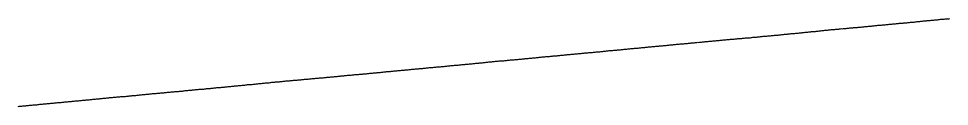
# Model space of a CAD drawing. Extents: x -3793 to 50787, y -1075 to 6138.
# Drawn here: x 43843 to 44840, y 3902 to 3997 of the extents above; entities that cross this region are included whole.
import ezdxf

# ---------------------------------------------------------------- set-up
doc = ezdxf.new("R2010")
doc.units = 0
doc.layers.add('RD_DDB_Profile_EX', color=7, linetype='Continuous')

msp = doc.modelspace()

# ---------------------------------------------------------------- linework, layer by layer
at = {"layer": 'RD_DDB_Profile_EX'}
for points in [[(44741.836046, 3987.28695), (44742.837669, 3987.386165), (44743.829649, 3987.4845), (44744.831432, 3987.48803), (44745.833215, 3987.587265), (44746.834998, 3987.687355), (44747.836614, 3987.78828), (44748.828588, 3987.88833), (44749.830371, 3988.03759), (44750.832154, 3988.03932), (44751.833937, 3988.140215), (44752.835558, 3988.33867), (44753.827528, 3988.38872), (44754.829322, 3988.438795), (44755.831105, 3988.53967), (44756.83273, 3988.68896), (44757.834514, 3988.789045), (44758.826478, 3988.889875), (44759.828261, 3989.038405), (44760.830044, 3989.13773), (44761.831675, 3989.287825), (44762.833459, 3989.337925), (44763.825417, 3989.43873), (44764.8272, 3989.488075), (44765.828983, 3989.638175), (44766.830619, 3989.68827), (44767.832413, 3989.789085), (44768.824366, 3989.936965), (44769.826852, 3989.987095), (44770.828635, 3990.0872), (44771.830268, 3990.138795), (44772.832052, 3990.238885), (44773.824008, 3990.38894), (44774.825791, 3990.4383), (44775.827429, 3990.53767), (44776.829213, 3990.54065), (44777.830997, 3990.6893), (44778.822947, 3990.838645), (44779.82473, 3990.88874), (44780.826383, 3990.939525), (44781.828167, 3991.089615), (44782.829951, 3991.19108), (44783.821895, 3991.29044), (44784.823678, 3991.390525), (44785.825327, 3991.48927), (44786.827111, 3991.59003), (44787.828895, 3991.689465), (44788.820834, 3991.83952), (44789.822617, 3991.840265), (44790.824271, 3991.89164), (44791.826055, 3991.99172), (44792.827848, 3992.14053), (44793.819781, 3992.29058), (44794.821564, 3992.291295), (44795.823224, 3992.34138), (44796.825008, 3992.49268), (44797.826791, 3992.641545), (44798.81872, 3992.692795), (44799.820384, 3992.79287), (44800.822167, 3992.89353), (44801.823951, 3992.943595), (44802.825735, 3992.99424), (44803.817658, 3993.09599), (44804.819327, 3993.294335), (44805.821817, 3993.39398), (44806.823601, 3993.64285), (44807.825385, 3993.6441), (44808.81731, 3993.644135), (44809.818977, 3993.892455), (44810.820761, 3993.94483), (44811.822545, 3993.994315), (44812.824328, 3994.09494), (44813.816248, 3994.19553), (44814.817921, 3994.245025), (44815.819704, 3994.39344), (44816.821488, 3994.544055), (44817.82328, 3994.54465), (44818.815088, 3994.594155), (44819.816872, 3994.79212), (44820.818655, 3994.89325), (44821.821138, 3994.8939), (44822.822922, 3994.99342), (44823.81473, 3995.09346), (44824.816514, 3995.242995), (44825.818298, 3995.34254), (44826.82078, 3995.441485), (44827.822571, 3995.49213), (44828.81438, 3995.59274), (44829.816164, 3995.742815), (44830.817947, 3995.8918), (44831.820429, 3995.94128), (44832.812237, 3995.94191), (44833.814021, 3996.04142), (44834.815805, 3996.19151), (44835.818286, 3996.24099), (44836.82007, 3996.34108), (44837.811887, 3996.441715), (44838.813671, 3996.4918), (44839.815455, 3996.590725), (44840.817935, 3996.69017)], [(44641.853574, 3977.68922), (44642.855358, 3977.78995), (44643.847291, 3977.889385), (44644.849777, 3977.93945), (44645.85156, 3977.9902), (44646.853223, 3978.089635), (44647.855007, 3978.140375), (44648.846943, 3978.290425), (44649.849428, 3978.439905), (44650.851211, 3978.53933), (44651.852862, 3978.589425), (44652.854647, 3978.73952), (44653.846585, 3978.838925), (44654.84907, 3978.88765), (44655.850853, 3978.9398), (44656.852502, 3979.039215), (44657.844444, 3979.13994), (44658.846227, 3979.289365), (44659.848721, 3979.339505), (44660.850366, 3979.4889), (44661.85215, 3979.539685), (44662.844095, 3979.639735), (44663.845888, 3979.78914), (44664.848372, 3979.889295), (44665.850014, 3979.989385), (44666.851799, 3980.09018), (44667.843747, 3980.14023), (44668.84554, 3980.23961), (44669.848024, 3980.437635), (44670.849663, 3980.48774), (44671.851447, 3980.53927), (44672.843408, 3980.59003), (44673.845191, 3980.689405), (44674.846974, 3980.838795), (44675.849311, 3980.93824), (44676.841266, 3980.93976), (44677.843059, 3981.039835), (44678.844842, 3981.13992), (44679.846625, 3981.240005), (44680.84896, 3981.33952), (44681.840928, 3981.438815), (44682.842711, 3981.588165), (44683.844494, 3981.63973), (44684.846132, 3981.789085), (44685.848608, 3981.938565), (44686.840579, 3981.989365), (44687.842362, 3982.087945), (44688.844145, 3982.18879), (44689.84578, 3982.28888), (44690.848268, 3982.439125), (44691.840231, 3982.58763), (44692.842014, 3982.637725), (44693.843797, 3982.73782), (44694.845429, 3982.886405), (44695.838099, 3982.938105), (44696.839882, 3982.98977), (44697.841665, 3983.138285), (44698.843448, 3983.18915), (44699.845089, 3983.289995), (44700.83775, 3983.4379), (44701.839533, 3983.53719), (44702.841317, 3983.687285), (44703.843111, 3983.78658), (44704.844737, 3983.83825), (44705.837402, 3983.938515), (44706.839185, 3984.086155), (44707.840968, 3984.137065), (44708.842602, 3984.18956), (44709.844386, 3984.33884), (44710.837053, 3984.43749), (44711.838836, 3984.53675), (44712.840631, 3984.636015), (44713.842251, 3984.78693), (44714.844035, 3984.83784), (44715.836705, 3984.985585), (44716.838488, 3985.03653), (44717.840283, 3985.087455), (44718.8419, 3985.18754), (44719.833873, 3985.287595), (44720.836356, 3985.387075), (44721.838151, 3985.437155), (44722.839934, 3985.536395), (44723.841549, 3985.684805), (44724.833525, 3985.884865), (44725.836008, 3985.835995), (44726.837803, 3985.88695), (44727.839586, 3986.036175), (44728.841198, 3986.08713), (44729.833177, 3986.18633), (44730.834972, 3986.237265), (44731.837455, 3986.28763), (44732.839062, 3986.43771), (44733.840847, 3986.586925), (44734.832828, 3986.587845), (44735.834624, 3986.73792), (44736.837106, 3986.83654), (44737.838711, 3986.93663), (44738.830697, 3986.98757), (44739.83248, 3987.038535), (44740.834263, 3987.088615), (44741.836046, 3987.28695)], [(44541.870595, 3968.43597), (44542.872378, 3968.48699), (44543.87399, 3968.63429), (44544.865982, 3968.68619), (44545.867766, 3968.787195), (44546.869549, 3968.88728), (44547.871332, 3969.034655), (44548.872936, 3969.084755), (44549.864923, 3969.137495), (44550.866719, 3969.285795), (44551.868502, 3969.434125), (44552.87011, 3969.435985), (44553.871894, 3969.53608), (44554.863876, 3969.63614), (44555.865659, 3969.687095), (44556.867442, 3969.884625), (44557.869056, 3969.93558), (44558.870852, 3970.03567), (44559.862828, 3970.08657), (44560.864611, 3970.1875), (44561.866394, 3970.28759), (44562.868013, 3970.43768), (44563.870489, 3970.53545), (44564.862467, 3970.63636), (44565.864262, 3970.68814), (44566.866045, 3970.788225), (44567.867662, 3970.839145), (44568.869446, 3970.986735), (44569.861419, 3971.13514), (44570.863202, 3971.186065), (44571.864985, 3971.139425), (44572.866607, 3971.24031), (44573.868402, 3971.340375), (44574.86037, 3971.43882), (44575.862153, 3971.539695), (44576.863936, 3971.638985), (44577.865563, 3971.83829), (44578.867347, 3971.937605), (44579.85931, 3971.988435), (44580.861092, 3972.03929), (44581.862735, 3972.140125), (44582.864519, 3972.28794), (44583.866303, 3972.38804), (44584.858259, 3972.440325), (44585.860042, 3972.490405), (44586.861679, 3972.63902), (44587.863463, 3972.69056), (44588.865247, 3972.74064), (44589.857198, 3972.93997), (44590.859684, 3973.039485), (44591.861318, 3973.18882), (44592.863102, 3973.23891), (44593.864886, 3973.289005), (44594.85684, 3973.339055), (44595.858623, 3973.440595), (44596.860263, 3973.63852), (44597.862057, 3973.787895), (44598.863841, 3973.78941), (44599.855789, 3973.88876), (44600.857572, 3973.93955), (44601.859217, 3974.08826), (44602.861001, 3974.23768), (44603.862785, 3974.238465), (44604.854728, 3974.338525), (44605.856511, 3974.43796), (44606.858162, 3974.587405), (44607.859946, 3974.688175), (44608.86173, 3974.689585), (44609.853667, 3974.74029), (44610.85545, 3974.83974), (44611.857106, 3974.89047), (44612.85889, 3975.03993), (44613.860674, 3975.139405), (44614.852615, 3975.189455), (44615.854398, 3975.288945), (44616.856059, 3975.39027), (44617.858539, 3975.440355), (44618.860323, 3975.53981), (44619.852258, 3975.589865), (44620.854041, 3975.738705), (44621.8557, 3975.838815), (44622.857484, 3975.98769), (44623.859268, 3975.98903), (44624.851197, 3976.040305), (44625.85298, 3976.091005), (44626.854644, 3976.09228), (44627.856428, 3976.38942), (44628.858212, 3976.488945), (44629.85084, 3976.588855), (44630.852632, 3976.640185), (44631.854293, 3976.73967), (44632.856077, 3976.789775), (44633.857861, 3976.84047), (44634.850492, 3976.989875), (44635.852275, 3977.138715), (44636.853934, 3977.238825), (44637.855718, 3977.28955), (44638.847648, 3977.39022), (44639.850135, 3977.489665), (44640.851918, 3977.63848), (44641.853574, 3977.68922)], [(44441.893047, 3958.98516), (44442.894832, 3959.037215), (44443.887532, 3959.184695), (44444.889315, 3959.234785), (44445.891098, 3959.283865), (44446.892682, 3959.38797), (44447.895154, 3959.586525), (44448.887168, 3959.6845), (44449.888952, 3959.733565), (44450.89143, 3959.880895), (44451.893002, 3959.981), (44452.885021, 3960.032115), (44453.886804, 3960.08431), (44454.889281, 3960.232715), (44455.89108, 3960.23495), (44456.89265, 3960.33503), (44457.884672, 3960.43508), (44458.887148, 3960.5324), (44459.888932, 3960.582495), (44460.890715, 3960.732595), (44461.892283, 3960.83269), (44462.884307, 3960.882745), (44463.886091, 3961.03284), (44464.887874, 3961.134005), (44465.889657, 3961.135155), (44466.881466, 3961.284145), (44467.883942, 3961.43145), (44468.885741, 3961.48262), (44469.887524, 3961.582715), (44470.889094, 3961.683885), (44471.881116, 3961.78394), (44472.8829, 3961.932965), (44473.884683, 3962.032), (44474.886466, 3962.133155), (44475.888041, 3962.23325), (44476.880073, 3962.283295), (44477.881856, 3962.335465), (44478.88364, 3962.436585), (44479.886117, 3962.487205), (44480.887689, 3962.634095), (44481.879709, 3962.684145), (44482.881492, 3962.784235), (44483.88329, 3962.933265), (44484.885074, 3962.983365), (44485.886651, 3963.08346), (44486.878665, 3963.185575), (44487.880449, 3963.23566), (44488.882232, 3963.334725), (44489.884015, 3963.433805), (44490.885598, 3963.531885), (44491.878316, 3963.68643), (44492.880099, 3963.736505), (44493.881883, 3963.836585), (44494.883461, 3963.935635), (44495.875474, 3964.13364), (44496.877258, 3964.23272), (44497.879041, 3964.28181), (44498.880839, 3964.38492), (44499.882422, 3964.48501), (44500.87443, 3964.58506), (44501.876213, 3964.63515), (44502.877997, 3964.783275), (44503.880475, 3964.83371), (44504.882056, 3964.88583), (44505.874066, 3965.03487), (44506.875864, 3965.084945), (44507.877647, 3965.135035), (44508.879431, 3965.234135), (44509.881017, 3965.433245), (44510.873022, 3965.532325), (44511.874805, 3965.63243), (44512.876589, 3965.58739), (44513.878386, 3965.73456), (44514.879978, 3965.88274), (44515.872673, 3965.88407), (44516.874456, 3965.887135), (44517.876239, 3966.183275), (44518.878023, 3966.331425), (44519.879612, 3966.38251), (44520.871614, 3966.48451), (44521.873411, 3966.53459), (44522.875194, 3966.585645), (44523.876788, 3966.686685), (44524.868786, 3966.786735), (44525.870569, 3966.885875), (44526.873048, 3966.98536), (44527.874832, 3967.18448), (44528.876436, 3967.234565), (44529.868437, 3967.282695), (44530.87022, 3967.336625), (44531.872003, 3967.43576), (44532.873786, 3967.53585), (44533.875382, 3967.63594), (44534.867377, 3967.78506), (44535.869161, 3967.885155), (44536.870957, 3967.887085), (44537.87274, 3967.98717), (44538.875031, 3968.183835), (44539.867029, 3968.23484), (44540.868812, 3968.333995), (44541.870595, 3968.43597)], [(44341.905944, 3949.492455), (44342.907727, 3949.642555), (44343.909418, 3949.74265), (44344.911202, 3949.84184), (44345.903101, 3949.892355), (44346.904884, 3950.142015), (44347.906673, 3950.192555), (44348.90837, 3950.193525), (44349.910851, 3950.391125), (44350.902752, 3950.49212), (44351.904535, 3950.54268), (44352.906325, 3950.64277), (44353.908716, 3950.792205), (44354.9105, 3950.792305), (44355.902404, 3950.841885), (44356.904892, 3950.991285), (44357.906574, 3951.141385), (44358.908365, 3951.29098), (44359.900273, 3951.341545), (44360.90276, 3951.391475), (44361.904543, 3951.441045), (44362.906222, 3951.39167), (44363.908709, 3951.739985), (44364.900628, 3951.741155), (44365.902411, 3951.84071), (44366.904194, 3951.94081), (44367.906566, 3951.99079), (44368.90835, 3952.090885), (44369.90028, 3952.2398), (44370.902063, 3952.34047), (44371.904549, 3952.39047), (44372.906214, 3952.441155), (44373.89814, 3952.491795), (44374.900634, 3952.590675), (44375.902417, 3952.69015), (44376.9042, 3952.741465), (44377.905863, 3952.890345), (44378.898493, 3953.0891), (44379.900276, 3953.13984), (44380.902068, 3953.141185), (44381.903851, 3953.24065), (44382.906204, 3953.34012), (44383.898144, 3953.390175), (44384.899927, 3953.48897), (44385.90242, 3953.63768), (44386.904203, 3953.788465), (44387.896011, 3953.8392), (44388.897795, 3953.9393), (44389.900278, 3954.03733), (44390.902061, 3954.088135), (44391.903707, 3954.18893), (44392.896352, 3954.337605), (44393.898135, 3954.38843), (44394.899919, 3954.488525), (44395.901702, 3954.588625), (44396.904035, 3954.68732), (44397.895992, 3954.78738), (44398.897775, 3954.888215), (44399.899559, 3954.988315), (44400.90204, 3955.08852), (44401.893848, 3955.18781), (44402.895632, 3955.288665), (44403.898112, 3955.43656), (44404.899896, 3955.536665), (44405.90169, 3955.588315), (44406.893498, 3955.63914), (44407.895978, 3955.787845), (44408.897762, 3955.837935), (44409.899546, 3955.93723), (44410.891512, 3955.98808), (44411.893833, 3956.138385), (44412.895617, 3956.23765), (44413.8974, 3956.285285), (44414.899879, 3956.47955), (44415.891856, 3956.584725), (44416.893471, 3956.685675), (44417.895255, 3956.83578), (44418.897732, 3956.83693), (44419.899516, 3956.837885), (44420.891496, 3956.937935), (44421.893801, 3957.08566), (44422.895585, 3957.185755), (44423.897369, 3957.236735), (44424.889353, 3957.33855), (44425.891836, 3957.339015), (44426.893438, 3957.290905), (44427.895222, 3957.63645), (44428.897006, 3957.68654), (44429.889692, 3957.785985), (44430.891488, 3957.935135), (44431.893087, 3957.986155), (44432.895562, 3958.086595), (44433.897346, 3958.186675), (44434.889343, 3958.33578), (44435.891126, 3958.434925), (44436.893413, 3958.484375), (44437.895197, 3958.58544), (44438.887198, 3958.734525), (44439.889678, 3958.78498), (44440.891462, 3958.83507), (44441.893047, 3958.98516)], [(44242.260354, 3940.04232), (44243.262018, 3940.24147), (44244.264637, 3940.342365), (44245.266406, 3940.49144), (44246.2583, 3940.591), (44247.26006, 3940.6421), (44248.261722, 3940.74171), (44249.263482, 3940.792775), (44250.266109, 3940.84224), (44251.258006, 3940.99178), (44252.259765, 3941.09188), (44253.261425, 3941.241475), (44254.263185, 3941.291575), (44255.264954, 3941.39118), (44256.257712, 3941.440505), (44257.259367, 3941.490615), (44258.261128, 3941.591755), (44259.262897, 3941.691335), (44260.264657, 3941.742445), (44261.256552, 3941.941995), (44262.25907, 3942.0409), (44263.260831, 3942.04153), (44264.2626, 3942.19162), (44265.26436, 3942.242755), (44266.256258, 3942.342805), (44267.257915, 3942.441365), (44268.260534, 3942.54077), (44269.262303, 3942.592475), (44270.264064, 3942.69256), (44271.255858, 3942.79261), (44272.257619, 3942.94165), (44273.264237, 3943.04123), (44273.928496, 3943.14029), (44274.921115, 3943.18957), (44275.92279, 3943.24131), (44276.924574, 3943.390875), (44277.926359, 3943.441505), (44278.918273, 3943.49209), (44279.920056, 3943.69062), (44280.921744, 3943.740205), (44281.923529, 3943.78981), (44282.925313, 3943.99144), (44283.917923, 3944.03972), (44284.919707, 3944.139835), (44285.921385, 3944.141535), (44286.923177, 3944.29058), (44287.924961, 3944.44017), (44288.916872, 3944.49075), (44289.918554, 3944.591875), (44290.920339, 3944.74097), (44291.92213, 3944.79107), (44292.923915, 3944.84167), (44293.916523, 3944.990505), (44294.918202, 3945.041135), (44295.919987, 3945.14072), (44296.921772, 3945.24083), (44297.913688, 3945.291395), (44298.915472, 3945.391495), (44299.917156, 3945.492095), (44300.918941, 3945.591705), (44301.920725, 3945.69229), (44302.913339, 3945.791675), (44303.915123, 3945.890745), (44304.916805, 3945.991365), (44305.918589, 3946.141465), (44306.920373, 3946.192065), (44307.91228, 3946.29163), (44308.91407, 3946.44124), (44309.915758, 3946.49183), (44310.917542, 3946.49241), (44311.919326, 3946.692035), (44312.911931, 3946.6919), (44313.913722, 3946.79099), (44314.915406, 3946.84308), (44315.917191, 3947.042185), (44316.918975, 3947.092285), (44317.910879, 3947.241385), (44318.912662, 3947.39102), (44319.914359, 3947.392995), (44320.916143, 3947.443545), (44321.908043, 3947.59268), (44322.91053, 3947.691625), (44323.912216, 3947.79124), (44324.914007, 3947.891825), (44325.915792, 3947.992405), (44326.907694, 3948.043405), (44327.909477, 3948.09349), (44328.911169, 3948.242655), (44329.912953, 3948.343205), (44330.914744, 3948.39329), (44331.907346, 3948.491755), (44332.909129, 3948.642335), (44333.910818, 3948.742435), (44334.912602, 3948.792995), (44335.914386, 3948.892625), (44336.906292, 3948.99268), (44337.908075, 3949.042775), (44338.909769, 3949.14332), (44339.911554, 3949.29297), (44340.913338, 3949.39307), (44341.905944, 3949.492455)], [(44142.277065, 3930.7454), (44143.278825, 3930.795755), (44144.27067, 3930.94558), (44145.273251, 3930.99491), (44146.275011, 3931.095025), (44147.27677, 3931.195395), (44148.278534, 3931.3455), (44149.271254, 3931.44482), (44150.272956, 3931.54493), (44151.274716, 3931.644765), (44152.276475, 3931.69515), (44153.27824, 3931.795255), (44154.270962, 3931.844875), (44155.272661, 3931.994975), (44156.274421, 3932.0945), (44157.276185, 3932.194895), (44158.278813, 3932.29426), (44159.27067, 3932.344325), (44160.272367, 3932.444435), (44161.274126, 3932.544545), (44162.276758, 3932.643905), (44163.278518, 3932.744015), (44164.270312, 3932.844075), (44165.272072, 3932.89451), (44166.273837, 3932.944605), (44167.276463, 3933.043655), (44168.268327, 3933.14372), (44169.270017, 3933.194515), (44170.271783, 3933.244605), (44171.274409, 3933.442925), (44172.276168, 3933.493775), (44173.268035, 3933.643835), (44174.269722, 3933.693935), (44175.271488, 3933.794035), (44176.274114, 3933.89305), (44177.275873, 3933.99278), (44178.267668, 3934.0936), (44179.269434, 3934.193695), (44180.272059, 3934.2431), (44181.273819, 3934.343205), (44182.275579, 3934.4437), (44183.267373, 3934.592975), (44184.269139, 3934.643845), (44185.271765, 3934.742865), (44186.273524, 3934.89173), (44187.2654, 3934.9918), (44188.267085, 3935.092315), (44189.26971, 3935.14209), (44190.27147, 3935.241765), (44191.273229, 3935.34188), (44192.265108, 3935.39237), (44193.26679, 3935.492475), (44194.26855, 3935.59217), (44195.271175, 3935.741055), (44196.272934, 3935.79206), (44197.264728, 3935.79256), (44198.266496, 3935.942655), (44199.268255, 3936.042335), (44200.270014, 3936.1916), (44201.272639, 3936.292265), (44202.264441, 3936.391865), (44203.266201, 3936.49153), (44204.26796, 3936.542525), (44205.26972, 3936.642195), (44206.271394, 3936.741875), (44207.264147, 3936.79255), (44208.265906, 3936.942645), (44209.267666, 3936.99229), (44210.269425, 3937.092395), (44211.271096, 3937.142935), (44212.262986, 3937.292985), (44213.265611, 3937.341955), (44214.267371, 3937.392525), (44215.26913, 3937.44308), (44216.270799, 3937.54317), (44217.262692, 3937.692765), (44218.264451, 3937.792415), (44219.267076, 3937.8923), (44220.268741, 3938.041925), (44221.27051, 3938.09249), (44222.262397, 3938.241615), (44223.264157, 3938.341265), (44224.265916, 3938.39138), (44225.268443, 3938.44169), (44226.270212, 3938.493235), (44227.262103, 3938.691845), (44228.263862, 3938.742895), (44229.265621, 3938.792985), (44230.267289, 3938.942615), (44231.269057, 3939.09225), (44232.261808, 3939.191115), (44233.263568, 3939.29074), (44234.265231, 3939.341815), (44235.266992, 3939.44192), (44236.26876, 3939.492015), (44237.260648, 3939.691145), (44238.263273, 3939.790475), (44239.264934, 3939.84158), (44240.266703, 3939.941675), (44241.268463, 3939.992265), (44242.260354, 3940.04232)], [(43946.31372, 3912.34937), (43947.315474, 3912.399505), (43948.307275, 3912.549505), (43949.309034, 3912.599615), (43950.310794, 3912.599755), (43951.312551, 3912.74985), (43952.314312, 3912.849945), (43953.30611, 3912.95), (43954.483108, 3913.00874), (43955.310499, 3913.04953), (43956.312254, 3913.09965), (43957.304053, 3913.149705), (43958.305812, 3913.249795), (43959.307571, 3913.44988), (43960.565388, 3913.52556), (43961.311191, 3913.599925), (43962.303065, 3913.69986), (43963.30496, 3913.74978), (43963.702225, 3913.829305), (43964.307277, 3913.949595), (43965.309036, 3914.04971), (43966.310794, 3914.149815), (43967.30259, 3914.1999), (43968.304355, 3914.199995), (43969.306249, 3914.34991), (43970.308144, 3914.449795), (43971.310038, 3914.599675), (43972.301915, 3914.699635), (43972.921343, 3914.730915), (43973.304054, 3914.749785), (43974.305814, 3914.84988), (43975.544026, 3914.973605), (43976.309436, 3915.04993), (43977.30131, 3915.149875), (43978.303202, 3915.249765), (43979.305097, 3915.34966), (43980.306991, 3915.44959), (43981.29887, 3915.499565), (43982.300832, 3915.6499), (43983.3026, 3915.799995), (43984.304495, 3915.7999), (43985.306389, 3915.84982), (43986.298265, 3916.0997), (43987.300156, 3916.14963), (43988.30205, 3916.19959), (43989.303944, 3916.2495), (43990.305839, 3916.349415), (43991.297659, 3916.44997), (43992.299553, 3916.54988), (43993.301448, 3916.59979), (43994.303342, 3916.69968), (43995.305236, 3916.799585), (43996.297115, 3916.94953), (43997.299003, 3916.999515), (43998.300897, 3917.09939), (43999.302792, 3917.1493), (44000.304634, 3917.199805), (44001.29651, 3917.29975), (44002.298401, 3917.499675), (44003.300295, 3917.59956), (44004.302189, 3917.6495), (44005.304084, 3917.74937), (44006.295956, 3917.84936), (44007.29785, 3917.94917), (44008.299745, 3917.949245), (44009.301639, 3917.94929), (44010.293464, 3918.249625), (44011.295354, 3918.29956), (44012.297248, 3918.399435), (44013.299142, 3918.4493), (44014.301037, 3918.54915), (44015.292909, 3918.699245), (44016.294803, 3918.74916), (44017.296698, 3918.89894), (44018.298592, 3918.898985), (44019.300434, 3919.14939), (44020.292307, 3919.24929), (44021.294201, 3919.299225), (44022.296095, 3919.349115), (44023.29799, 3919.449065), (44024.299871, 3919.499095), (44025.291756, 3919.69891), (44026.293651, 3919.79881), (44027.295493, 3919.89936), (44028.297387, 3919.949295), (44029.299272, 3919.999295), (44030.291154, 3920.09919), (44031.293048, 3920.2491), (44032.294943, 3920.39887), (44033.296785, 3920.399525), (44034.288657, 3920.549435), (44035.290552, 3920.64933), (44036.292446, 3920.749265), (44037.29434, 3920.849115), (44038.296183, 3920.89974), (44039.288055, 3920.9497), (44040.28995, 3920.999645), (44041.291844, 3921.04959), (44042.293738, 3921.14951), (44043.29558, 3921.19999), (44044.287453, 3921.499915)], [(44044.287453, 3921.499915), (44045.289347, 3921.549805), (44046.291242, 3921.64969), (44047.293136, 3921.69967), (44048.295024, 3921.749585), (44049.287063, 3921.8498), (44050.28882, 3921.89993), (44050.849475, 3921.98395), (44051.290639, 3922.049955), (44052.292534, 3922.149865), (44053.294425, 3922.14977), (44053.679869, 3922.208295), (44054.28677, 3922.299605), (44055.288525, 3922.49964), (44056.290285, 3922.54978), (44057.292045, 3922.499925), (44058.544923, 3922.76303), (44059.412147, 3922.81262), (44060.28823, 3922.89941), (44061.28999, 3922.94955), (44062.291749, 3923.09966), (44063.283547, 3923.199725), (44064.285305, 3923.29983), (44065.287934, 3923.44915), (44066.289695, 3923.54919), (44067.291454, 3923.599315), (44068.283254, 3923.649505), (44069.285013, 3923.699655), (44070.286768, 3923.79971), (44071.289398, 3923.949005), (44072.291158, 3924.049165), (44073.282962, 3924.14923), (44074.284713, 3924.299225), (44075.286473, 3924.399355), (44076.289103, 3924.49861), (44077.290864, 3924.548855), (44078.282669, 3924.648865), (44079.284418, 3924.69909), (44080.286177, 3924.899155), (44081.287937, 3924.949305), (44082.280619, 3924.998545), (44083.282377, 3925.09866), (44084.284123, 3925.19884), (44085.285882, 3925.299065), (44086.287643, 3925.39916), (44087.280326, 3925.448465), (44088.282085, 3925.748315), (44089.283827, 3925.74867), (44090.285587, 3925.798845), (44091.287348, 3925.898875), (44092.279155, 3925.949), (44093.281773, 3925.998335), (44094.283532, 3926.09853), (44095.285293, 3926.24854), (44096.287053, 3926.39856), (44097.278862, 3926.498625), (44098.281477, 3926.59799), (44099.283239, 3926.698095), (44100.284998, 3926.798205), (44101.276812, 3926.898265), (44102.27857, 3927.048195), (44103.280312, 3927.0984), (44104.282944, 3927.147965), (44105.284703, 3927.24807), (44106.27652, 3927.39791), (44107.278278, 3927.54792), (44108.280018, 3927.548235), (44109.282649, 3927.647465), (44110.284409, 3927.797455), (44111.276227, 3927.84777), (44112.277962, 3927.997645), (44113.280595, 3928.09709), (44114.282354, 3928.247205), (44115.284114, 3928.24732), (44116.275935, 3928.34711), (44117.27767, 3928.497235), (44118.2803, 3928.59666), (44119.282059, 3928.69694), (44120.283819, 3928.7969), (44121.275643, 3928.84697), (44122.278245, 3928.89645), (44123.280005, 3928.996565), (44124.281764, 3929.14668), (44125.273593, 3929.246575), (44126.275321, 3929.347025), (44127.27795, 3929.545785), (44128.27971, 3929.59611), (44129.281469, 3929.69604), (44130.2733, 3929.7463), (44131.275896, 3929.79581), (44132.277655, 3929.94571), (44133.279415, 3929.99604), (44134.281174, 3930.146155), (44135.273012, 3930.14622), (44136.275601, 3930.245315), (44137.27736, 3930.395435), (44138.27912, 3930.495555), (44139.280883, 3930.496105), (44140.273597, 3930.59517), (44141.275306, 3930.645535), (44142.277065, 3930.7454)], [(43846.327466, 3902.747985), (43847.330094, 3902.89712), (43848.331857, 3902.997055), (43849.333616, 3903.04732), (43850.325411, 3903.097535), (43851.327171, 3903.197485), (43852.328931, 3903.347445), (43853.33069, 3903.49755), (43854.33245, 3903.59766), (43855.324247, 3903.69772), (43856.326007, 3903.74795), (43857.328635, 3903.847195), (43858.330395, 3903.947155), (43859.332126, 3904.047415), (43860.323949, 3904.097615), (43861.325709, 3904.147985), (43862.327471, 3904.198075), (43863.329231, 3904.39792), (43864.321025, 3904.49798), (43865.322785, 3904.647745), (43866.324545, 3904.698185), (43867.326304, 3904.79829), (43868.328933, 3904.89769), (43869.32073, 3904.997615), (43870.322489, 3905.097595), (43871.324249, 3905.19783), (43872.326009, 3905.29794), (43873.327769, 3905.34816), (43874.319563, 3905.448215), (43875.321323, 3905.59822), (43876.323084, 3905.64842), (43877.324844, 3905.698525), (43878.327473, 3905.847555), (43879.319268, 3905.897625), (43880.321027, 3905.998085), (43881.322787, 3906.09819), (43882.324547, 3906.14839), (43883.326308, 3906.24858), (43884.318103, 3906.39845), (43885.319862, 3906.548385), (43886.321622, 3906.59858), (43887.323381, 3906.64876), (43888.326011, 3906.698375), (43889.317806, 3906.79822), (43890.319567, 3906.948125), (43891.321327, 3907.04824), (43892.323086, 3907.098525), (43893.32483, 3907.24855), (43894.31664, 3907.348765), (43895.3184, 3907.39886), (43896.32016, 3907.548765), (43897.322789, 3907.69809), (43898.324532, 3907.7483), (43899.316345, 3907.798365), (43900.318105, 3907.848725), (43901.319864, 3907.948815), (43902.321624, 3908.04898), (43903.32337, 3908.199), (43904.315178, 3908.348925), (43905.316939, 3908.399085), (43906.318698, 3908.44923), (43907.321329, 3908.44879), (43908.323072, 3908.64871), (43909.314883, 3908.698845), (43910.316642, 3908.848865), (43911.318402, 3908.899025), (43912.320163, 3908.999175), (43913.311957, 3909.09917), (43914.313716, 3909.19926), (43915.315476, 3909.29935), (43916.317236, 3909.449365), (43917.319866, 3909.49891), (43918.311661, 3909.59903), (43919.313422, 3909.69905), (43920.315181, 3909.7992), (43921.316941, 3909.899285), (43922.318691, 3909.99937), (43923.310494, 3910.149375), (43924.312254, 3910.19954), (43925.314013, 3910.299585), (43926.316646, 3910.39909), (43927.318393, 3910.449295), (43928.310199, 3910.549225), (43929.311959, 3910.64926), (43930.313718, 3910.749395), (43931.315478, 3910.79948), (43932.317231, 3910.949535), (43933.309032, 3911.049585), (43934.310792, 3911.099695), (43935.312551, 3911.249765), (43936.315183, 3911.349235), (43937.316934, 3911.449325), (43938.308737, 3911.49938), (43939.310496, 3911.549505), (43940.312256, 3911.74953), (43941.314016, 3911.849625), (43942.315772, 3911.89974), (43943.307569, 3912.04978), (43944.309329, 3912.149875), (43945.311088, 3912.249975), (43946.31372, 3912.34937)], [(43842.330392, 3902.347815), (43843.332152, 3902.49775), (43844.333912, 3902.647555), (43845.325707, 3902.647755), (43846.327466, 3902.747985)]]:
    msp.add_lwpolyline(points, dxfattribs=at)

doc.saveas('drawing.dxf')
